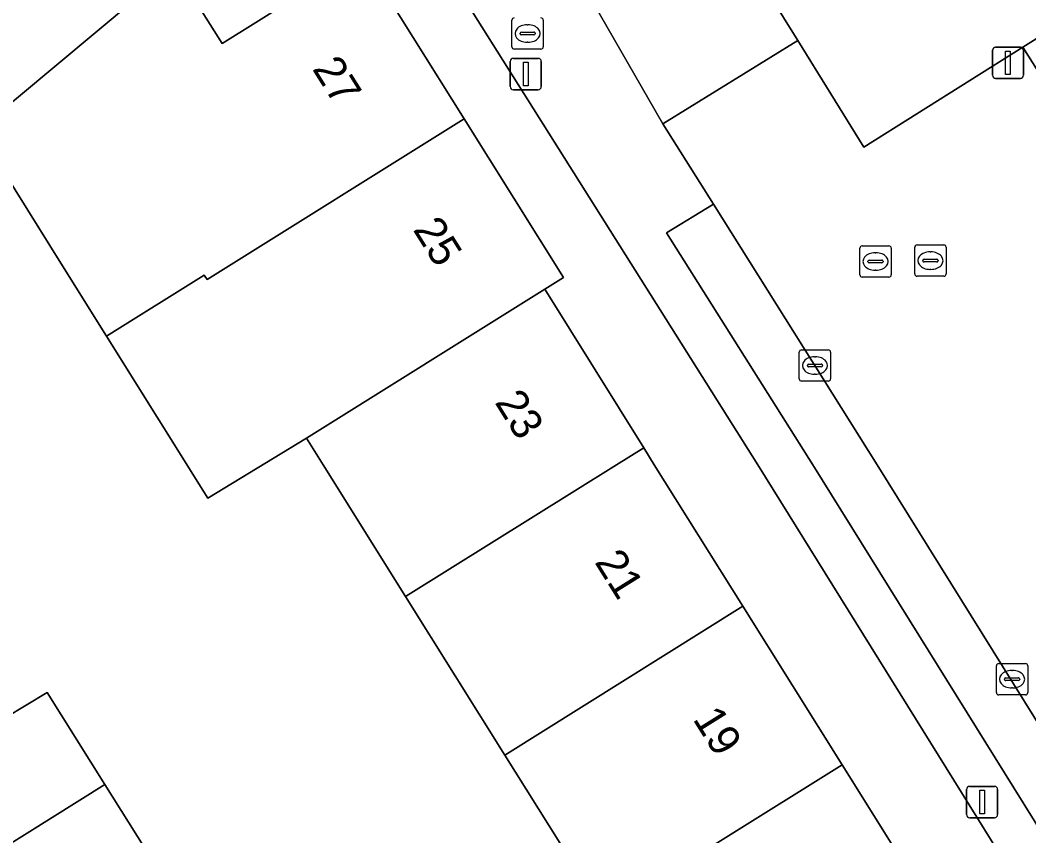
# Model space of a CAD drawing. Extents: x 157767 to 159172, y 387839 to 389425.
# Drawn here: x 158678.33 to 158710.53, y 388488.15 to 388514.2 of the extents above; entities that cross this region are included whole.
import ezdxf

# ---------------------------------------------------------------- set-up
doc = ezdxf.new("R2010")
doc.units = 0
for name, color, linetype in [('IMGEO_Brandkraan', 7, 'Continuous'), ('IMGEO_Erf', 7, 'Continuous'), ('IMGEO_Kolk', 7, 'Continuous'), ('IMGEO_Lichtmast', 7, 'Continuous'), ('IMGEO_Pand', 7, 'Continuous'), ('IMGEO_Pand_nummerreeks', 7, 'Continuous'), ('IMGEO_Parkeervlak_open', 7, 'Continuous'), ('IMGEO_Rijbaan_lokaal_open', 7, 'Continuous'), ('IMGEO_Rioolput', 7, 'Continuous'), ('IMGEO_Voetpad_open', 7, 'Continuous')]:
    doc.layers.add(name, color=color, linetype=linetype)

msp = doc.modelspace()

# ---------------------------------------------------------------- linework, layer by layer
at = {"layer": 'IMGEO_Brandkraan'}
for p, q in [((158694.027, 388513.347), (158694.027, 388514.199)), ((158695.028, 388514.199), (158695.028, 388513.347)), ((158694.286, 388513.767), (158694.286, 388513.779)), ((158694.329, 388513.816), (158694.727, 388513.816)), ((158694.515, 388514.053), (158694.54, 388514.053)), ((158694.77, 388513.779), (158694.77, 388513.767)), ((158694.724, 388513.73), (158694.326, 388513.73)), ((158694.538, 388513.493), (158694.513, 388513.493)), ((158694.954, 388513.273), (158694.102, 388513.273))]:
    msp.add_line(p, q, dxfattribs=at)
for points in [[(158694.027, 388513.347), (158694.027, 388514.199)], [(158695.028, 388514.199), (158695.028, 388513.347)], [(158694.954, 388513.273), (158694.102, 388513.273)]]:
    msp.add_lwpolyline(points, dxfattribs=at)
for centre, radius, start, end in [((158694.104, 388514.197), 0.0765, 91.552, 178.448), ((158694.104, 388514.197), 0.0765, 91.552, 178.448), ((158694.952, 388514.197), 0.0765, 1.552, 88.448), ((158694.952, 388514.197), 0.0765, 1.552, 88.448), ((158694.326, 388513.776), 0.0403, 85.8775, 175.7526), ((158694.323, 388513.766), 0.0366, 178.938, 274.7102), ((158694.727, 388513.773), 0.043, 264.8664, 352.4533), ((158694.731, 388513.778), 0.0386, 1.7309, 96.639), ((158694.104, 388513.349), 0.0765, 181.552, 268.448), ((158694.104, 388513.349), 0.0765, 181.552, 268.448), ((158694.952, 388513.349), 0.0765, 271.552, 358.448), ((158694.952, 388513.349), 0.0765, 271.552, 358.448)]:
    msp.add_arc(centre, radius, start, end, dxfattribs=at)
for centre, major_axis, ratio, start_param, end_param in [((158694.514, 388513.773), (-0.387, 0.002), 0.722429, 4.712389, 7.853982), ((158694.539, 388513.773), (-0.39, 0.002), 0.717154, 1.570796, 4.712389)]:
    msp.add_ellipse(centre, major_axis=major_axis, ratio=ratio, start_param=start_param, end_param=end_param, dxfattribs=at)
at = {"layer": 'IMGEO_Erf'}
msp.add_lwpolyline([(158733.818, 388553.054), (158731.413, 388551.803), (158729.578, 388555.331), (158732.099, 388556.642), (158731.754, 388557.356), (158707.84, 388537.182), (158709.696, 388534.887), (158706.533, 388532.329), (158704.677, 388534.624), (158697.316, 388528.351), (158697.382, 388528.241), (158699.503, 388524.915), (158697.06, 388523.358), (158699.117, 388520.044), (158700.301, 388518.136), (158703.15, 388513.546), (158705.261, 388510.145), (158710.342, 388513.337), (158728.124, 388524.506), (158730.504, 388526.001), (158743.566, 388534.206), (158743.272, 388534.874)], close=True, dxfattribs=at)
for points in [[(158716.543, 388476.407), (158701.874, 388500), (158689.026, 388520.41), (158683.368, 388515.694), (158684.772, 388513.45), (158689.247, 388516.252), (158692.507, 388511.045), (158695.675, 388505.986), (158695.073, 388505.609), (158695.129, 388505.519), (158698.233, 388500.545), (158698.572, 388500.002), (158701.4, 388495.483), (158704.566, 388490.422), (158707.675, 388485.452)], [(158696.97, 388485.674), (158693.802, 388490.734), (158690.634, 388495.794), (158687.999, 388500.002), (158687.466, 388500.854), (158684.321, 388498.94), (158681.089, 388504.106), (158679.628, 388506.442), (158677.105, 388510.474), (158676.976, 388510.68), (158665.964, 388501.336), (158668.836, 388496.375), (158670.58, 388493.361), (158675.244, 388496.201), (158676.48, 388494.17), (158677.852, 388491.916), (158679.187, 388492.729), (158681.033, 388489.792), (158682.834, 388486.928)]]:
    msp.add_lwpolyline(points, dxfattribs=at)
at = {"layer": 'IMGEO_Kolk'}
for p, q in [((158706.962, 388507.021), (158707.814, 388507.021)), ((158706.887, 388506.095), (158706.887, 388506.947)), ((158707.375, 388506.801), (158707.4, 388506.801)), ((158707.888, 388506.947), (158707.888, 388506.095)), ((158707.146, 388506.515), (158707.146, 388506.527)), ((158707.584, 388506.478), (158707.186, 388506.478)), ((158707.189, 388506.564), (158707.587, 388506.564)), ((158707.63, 388506.527), (158707.63, 388506.515)), ((158707.398, 388506.241), (158707.373, 388506.241)), ((158707.814, 388506.021), (158706.962, 388506.021)), ((158703.2, 388502.745), (158703.2, 388503.597)), ((158703.275, 388503.671), (158704.127, 388503.671)), ((158704.201, 388503.597), (158704.201, 388502.745)), ((158703.459, 388503.165), (158703.459, 388503.177)), ((158703.502, 388503.214), (158703.9, 388503.214)), ((158703.688, 388503.451), (158703.713, 388503.451)), ((158703.943, 388503.177), (158703.943, 388503.165)), ((158703.897, 388503.128), (158703.499, 388503.128)), ((158703.711, 388502.891), (158703.686, 388502.891)), ((158704.127, 388502.671), (158703.275, 388502.671)), ((158709.494, 388492.728), (158709.494, 388493.58)), ((158709.569, 388493.654), (158710.421, 388493.654)), ((158710.495, 388493.58), (158710.495, 388492.728)), ((158709.753, 388493.148), (158709.753, 388493.16)), ((158709.796, 388493.197), (158710.194, 388493.197)), ((158709.982, 388493.434), (158710.007, 388493.434)), ((158710.237, 388493.16), (158710.237, 388493.148)), ((158710.191, 388493.111), (158709.793, 388493.111)), ((158710.005, 388492.874), (158709.98, 388492.874)), ((158710.421, 388492.654), (158709.569, 388492.654))]:
    msp.add_line(p, q, dxfattribs=at)
for points in [[(158706.962, 388507.021), (158707.814, 388507.021)], [(158706.887, 388506.095), (158706.887, 388506.947)], [(158707.888, 388506.947), (158707.888, 388506.095)], [(158707.814, 388506.021), (158706.962, 388506.021)], [(158703.2, 388502.745), (158703.2, 388503.597)], [(158703.275, 388503.671), (158704.127, 388503.671)], [(158704.201, 388503.597), (158704.201, 388502.745)], [(158704.127, 388502.671), (158703.275, 388502.671)], [(158709.494, 388492.728), (158709.494, 388493.58)], [(158709.569, 388493.654), (158710.421, 388493.654)], [(158710.495, 388493.58), (158710.495, 388492.728)], [(158710.421, 388492.654), (158709.569, 388492.654)]]:
    msp.add_lwpolyline(points, dxfattribs=at)
for centre, radius, start, end in [((158706.964, 388506.945), 0.0765, 91.552, 178.448), ((158706.964, 388506.945), 0.0765, 91.552, 178.448), ((158707.812, 388506.945), 0.0765, 1.552, 88.448), ((158707.812, 388506.945), 0.0765, 1.552, 88.448), ((158707.186, 388506.524), 0.0403, 85.8775, 175.7526), ((158707.183, 388506.514), 0.0366, 178.938, 274.7102), ((158707.587, 388506.521), 0.043, 264.8664, 352.4533), ((158707.591, 388506.526), 0.0386, 1.7309, 96.639), ((158706.964, 388506.097), 0.0765, 181.552, 268.448), ((158706.964, 388506.097), 0.0765, 181.552, 268.448), ((158707.812, 388506.097), 0.0765, 271.552, 358.448), ((158707.812, 388506.097), 0.0765, 271.552, 358.448), ((158703.277, 388503.595), 0.0765, 91.552, 178.448), ((158703.277, 388503.595), 0.0765, 91.552, 178.448), ((158704.125, 388503.595), 0.0765, 1.552, 88.448), ((158704.125, 388503.595), 0.0765, 1.552, 88.448), ((158703.499, 388503.174), 0.0403, 85.8775, 175.7526), ((158703.496, 388503.164), 0.0366, 178.938, 274.7102), ((158703.9, 388503.171), 0.043, 264.8664, 352.4533), ((158703.904, 388503.176), 0.0386, 1.7309, 96.639), ((158703.277, 388502.747), 0.0765, 181.552, 268.448), ((158703.277, 388502.747), 0.0765, 181.552, 268.448), ((158704.125, 388502.747), 0.0765, 271.552, 358.448), ((158704.125, 388502.747), 0.0765, 271.552, 358.448), ((158709.571, 388493.578), 0.0765, 91.552, 178.448), ((158709.571, 388493.578), 0.0765, 91.552, 178.448), ((158710.419, 388493.578), 0.0765, 1.552, 88.448), ((158710.419, 388493.578), 0.0765, 1.552, 88.448), ((158709.793, 388493.157), 0.0403, 85.8775, 175.7526), ((158710.198, 388493.159), 0.0386, 1.7309, 96.639), ((158709.79, 388493.147), 0.0366, 178.938, 274.7102), ((158710.194, 388493.154), 0.043, 264.8664, 352.4533), ((158709.571, 388492.73), 0.0765, 181.552, 268.448), ((158709.571, 388492.73), 0.0765, 181.552, 268.448), ((158710.419, 388492.73), 0.0765, 271.552, 358.448), ((158710.419, 388492.73), 0.0765, 271.552, 358.448)]:
    msp.add_arc(centre, radius, start, end, dxfattribs=at)
for centre, major_axis, ratio, start_param, end_param in [((158707.374, 388506.521), (-0.387, 0.002), 0.722429, 4.712389, 7.853982), ((158707.399, 388506.521), (-0.39, 0.002), 0.717154, 1.570796, 4.712389), ((158703.687, 388503.171), (-0.387, 0.002), 0.722429, 4.712389, 7.853982), ((158703.712, 388503.171), (-0.39, 0.002), 0.717154, 1.570796, 4.712389), ((158709.981, 388493.154), (-0.387, 0.002), 0.722429, 4.712389, 7.853982), ((158710.006, 388493.154), (-0.39, 0.002), 0.717154, 1.570796, 4.712389)]:
    msp.add_ellipse(centre, major_axis=major_axis, ratio=ratio, start_param=start_param, end_param=end_param, dxfattribs=at)
at = {"layer": 'IMGEO_Lichtmast'}
for p, q in [((158709.368, 388512.439), (158709.368, 388513.239)), ((158709.368, 388513.239), (158709.368, 388512.439)), ((158709.468, 388513.339), (158710.258, 388513.339)), ((158710.258, 388513.339), (158709.468, 388513.339)), ((158710.358, 388513.239), (158710.358, 388512.439)), ((158710.358, 388512.439), (158710.358, 388513.239)), ((158693.973, 388512.078), (158693.973, 388512.878)), ((158693.973, 388512.878), (158693.973, 388512.078)), ((158694.073, 388512.978), (158694.863, 388512.978)), ((158694.863, 388512.978), (158694.073, 388512.978)), ((158694.963, 388512.878), (158694.963, 388512.078)), ((158694.963, 388512.078), (158694.963, 388512.878)), ((158710.258, 388512.339), (158709.468, 388512.339)), ((158709.468, 388512.339), (158710.258, 388512.339)), ((158694.863, 388511.978), (158694.073, 388511.978)), ((158694.073, 388511.978), (158694.863, 388511.978)), ((158708.541, 388488.831), (158708.541, 388489.631)), ((158708.541, 388489.631), (158708.541, 388488.831)), ((158708.641, 388489.731), (158709.431, 388489.731)), ((158709.431, 388489.731), (158708.641, 388489.731)), ((158709.531, 388489.631), (158709.531, 388488.831)), ((158709.531, 388488.831), (158709.531, 388489.631)), ((158709.431, 388488.731), (158708.641, 388488.731)), ((158708.641, 388488.731), (158709.431, 388488.731))]:
    msp.add_line(p, q, dxfattribs=at)
for points in [[(158709.788, 388513.214), (158709.938, 388513.214), (158709.938, 388512.464), (158709.788, 388512.464), (158709.788, 388513.214)], [(158694.393, 388512.853), (158694.543, 388512.853), (158694.543, 388512.103), (158694.393, 388512.103), (158694.393, 388512.853)], [(158708.961, 388489.606), (158709.111, 388489.606), (158709.111, 388488.856), (158708.961, 388488.856), (158708.961, 388489.606)]]:
    msp.add_lwpolyline(points, dxfattribs=at)
for centre, start, end in [((158709.468, 388513.239), 90, 180), ((158709.468, 388513.239), 90, 180), ((158710.258, 388513.239), 0, 90), ((158710.258, 388513.239), 360, 90), ((158694.073, 388512.878), 90, 180), ((158694.073, 388512.878), 90, 180), ((158694.863, 388512.878), 0, 90), ((158694.863, 388512.878), 360, 90), ((158709.468, 388512.439), 180, 270), ((158709.468, 388512.439), 180, 270), ((158710.258, 388512.439), 270, 0), ((158710.258, 388512.439), 270, 0), ((158694.073, 388512.078), 180, 270), ((158694.073, 388512.078), 180, 270), ((158694.863, 388512.078), 270, 0), ((158694.863, 388512.078), 270, 0), ((158708.641, 388489.631), 90, 180), ((158708.641, 388489.631), 90, 180), ((158709.431, 388489.631), 0, 90), ((158709.431, 388489.631), 360, 90), ((158708.641, 388488.831), 180, 270), ((158708.641, 388488.831), 180, 270), ((158709.431, 388488.831), 270, 0), ((158709.431, 388488.831), 270, 0)]:
    msp.add_arc(centre, 0.1, start, end, dxfattribs=at)
at = {"layer": 'IMGEO_Pand'}
for points in [[(158692.507, 388511.045), (158689.247, 388516.252), (158684.772, 388513.45), (158683.368, 388515.694), (158683.239, 388515.9), (158676.976, 388510.68), (158677.105, 388510.474), (158679.628, 388506.442), (158681.089, 388504.106), (158684.207, 388506.059), (158684.298, 388505.914)], [(158695.675, 388505.986), (158692.507, 388511.045), (158684.298, 388505.914), (158684.207, 388506.059), (158681.089, 388504.106), (158684.321, 388498.94), (158687.466, 388500.854), (158695.073, 388505.609)], [(158695.129, 388505.519), (158695.073, 388505.609), (158687.466, 388500.854), (158687.999, 388500.002), (158690.634, 388495.794), (158697.364, 388500.002), (158698.233, 388500.545)], [(158693.802, 388490.734), (158701.4, 388495.483), (158698.572, 388500.002), (158698.233, 388500.545), (158697.364, 388500.002), (158690.634, 388495.794)], [(158696.97, 388485.674), (158704.566, 388490.422), (158701.4, 388495.483), (158693.802, 388490.734)], [(158676.48, 388494.17), (158671.816, 388491.331), (158675.089, 388486.076), (158681.033, 388489.792), (158679.187, 388492.729), (158677.852, 388491.916)], [(158707.732, 388485.361), (158707.675, 388485.452), (158704.566, 388490.422), (158696.97, 388485.674), (158700.138, 388480.614)], [(158682.821, 388483.971), (158681.492, 388486.085), (158682.834, 388486.928), (158681.033, 388489.792), (158675.089, 388486.076), (158678.22, 388481.117)]]:
    msp.add_lwpolyline(points, close=True, dxfattribs=at)
at = {"layer": 'IMGEO_Parkeervlak_open'}
for points in [[(158700.301, 388518.136), (158696.159, 388515.561), (158698.848, 388510.89), (158703.15, 388513.546)], [(158700.463, 388508.32), (158698.957, 388507.412), (158703.636, 388500.002), (158717.118, 388478.329), (158718.743, 388479.02), (158705.692, 388500)]]:
    msp.add_lwpolyline(points, close=True, dxfattribs=at)
at = {"layer": 'IMGEO_Rijbaan_lokaal_open'}
msp.add_lwpolyline([(158713.631, 388508.103), (158710.342, 388513.337), (158705.261, 388510.145), (158703.15, 388513.546), (158698.848, 388510.89), (158700.463, 388508.32), (158705.692, 388500), (158718.743, 388479.02), (158724.107, 388481.301), (158728.117, 388483.006), (158726.056, 388487.894), (158727.644, 388488.572), (158726.79, 388490.434), (158724.085, 388489.344)], dxfattribs=at)
at = {"layer": 'IMGEO_Rioolput'}
for p, q in [((158705.134, 388506.067), (158705.134, 388506.919)), ((158705.209, 388506.993), (158706.061, 388506.993)), ((158705.622, 388506.773), (158705.647, 388506.773)), ((158706.135, 388506.919), (158706.135, 388506.067)), ((158705.393, 388506.487), (158705.393, 388506.499)), ((158705.831, 388506.45), (158705.433, 388506.45)), ((158705.436, 388506.536), (158705.834, 388506.536)), ((158705.877, 388506.499), (158705.877, 388506.487)), ((158705.645, 388506.213), (158705.62, 388506.213)), ((158706.061, 388505.993), (158705.209, 388505.993))]:
    msp.add_line(p, q, dxfattribs=at)
for points in [[(158705.134, 388506.067), (158705.134, 388506.919)], [(158705.209, 388506.993), (158706.061, 388506.993)], [(158706.135, 388506.919), (158706.135, 388506.067)], [(158706.061, 388505.993), (158705.209, 388505.993)]]:
    msp.add_lwpolyline(points, dxfattribs=at)
for centre, radius, start, end in [((158705.211, 388506.917), 0.0765, 91.552, 178.448), ((158705.211, 388506.917), 0.0765, 91.552, 178.448), ((158706.059, 388506.917), 0.0765, 1.552, 88.448), ((158706.059, 388506.917), 0.0765, 1.552, 88.448), ((158705.433, 388506.496), 0.0403, 85.8775, 175.7526), ((158705.43, 388506.486), 0.0366, 178.938, 274.7102), ((158705.834, 388506.493), 0.043, 264.8664, 352.4533), ((158705.838, 388506.498), 0.0386, 1.7309, 96.639), ((158705.211, 388506.069), 0.0765, 181.552, 268.448), ((158705.211, 388506.069), 0.0765, 181.552, 268.448), ((158706.059, 388506.069), 0.0765, 271.552, 358.448), ((158706.059, 388506.069), 0.0765, 271.552, 358.448)]:
    msp.add_arc(centre, radius, start, end, dxfattribs=at)
for centre, major_axis, ratio, start_param, end_param in [((158705.621, 388506.493), (-0.387, 0.002), 0.722429, 4.712389, 7.853982), ((158705.646, 388506.493), (-0.39, 0.002), 0.717154, 1.570796, 4.712389)]:
    msp.add_ellipse(centre, major_axis=major_axis, ratio=ratio, start_param=start_param, end_param=end_param, dxfattribs=at)
at = {"layer": 'IMGEO_Voetpad_open'}
for points in [[(158744.475, 388571.248), (158717.413, 388548.447), (158696.994, 388531.216), (158690.136, 388525.431), (158684.993, 388521.093), (158678.286, 388515.435), (158670.056, 388508.515), (158664.653, 388504.018), (158660.682, 388500.679), (158659.858, 388500), (158661.125, 388497.258), (158665.964, 388501.336), (158676.976, 388510.68), (158683.239, 388515.9), (158683.368, 388515.694), (158689.026, 388520.41), (158694.94, 388526.684), (158697.382, 388528.241), (158697.316, 388528.351), (158704.677, 388534.624), (158707.84, 388537.182), (158731.754, 388557.356)], [(158764.207, 388543.55), (158744.723, 388535.475), (158743.272, 388534.874), (158743.566, 388534.206), (158730.504, 388526.001), (158732.752, 388522.424), (158742.585, 388528.605), (158743.576, 388527.029), (158719.009, 388511.585), (158718.018, 388513.161), (158730.373, 388520.928), (158728.124, 388524.506), (158710.342, 388513.337), (158713.631, 388508.103), (158719.145, 388510.652), (158732.42, 388518.991), (158745.471, 388527.188), (158748.733, 388529.237), (158749.988, 388530.034), (158758.676, 388533.722), (158768.365, 388537.779)]]:
    msp.add_lwpolyline(points, dxfattribs=at)
msp.add_lwpolyline([(158726.098, 388479.017), (158725.288, 388478.675), (158724.107, 388481.301), (158718.743, 388479.02), (158717.118, 388478.329), (158703.636, 388500.002), (158698.957, 388507.412), (158700.463, 388508.32), (158698.848, 388510.89), (158696.159, 388515.561), (158700.301, 388518.136), (158699.117, 388520.044), (158697.06, 388523.358), (158694.94, 388526.684), (158689.026, 388520.41), (158701.874, 388500), (158716.543, 388476.407), (158723.349, 388479.211), (158736.406, 388448.418), (158737.802, 388449.01), (158735.055, 388455.868), (158735.8, 388456.237)], close=True, dxfattribs=at)

# ---------------------------------------------------------------- texts
at = {"layer": 'IMGEO_Pand_nummerreeks'}
for s, rotation, p in [('27', 302.0525, (158687.636, 388512.645)), ('25', 302.051, (158690.85, 388507.512)), ('23', 301.9651, (158693.461, 388501.996)), ('21', 302.0294, (158696.648, 388496.895)), ('19', 302.0294, (158699.783, 388491.883))]:
    msp.add_text(s, height=1, rotation=rotation, dxfattribs=at).set_placement(p)

doc.saveas('drawing.dxf')
